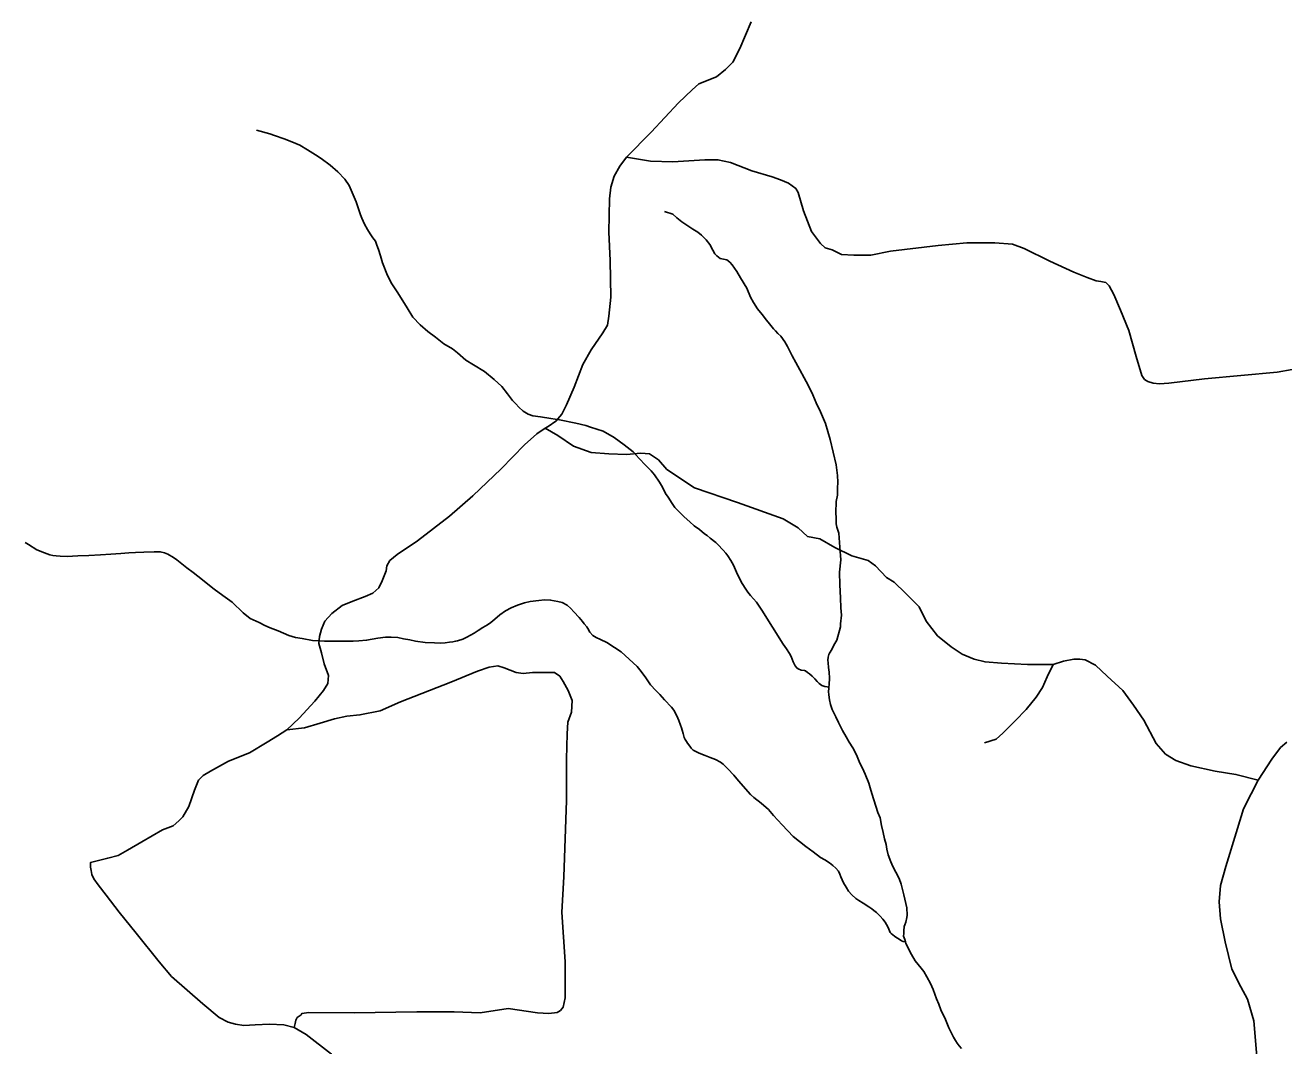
# Model space of a CAD drawing. Extents: x 2220236 to 2384410, y 720751 to 894131.
# Drawn here: x 2295463 to 2300357, y 867783 to 871750 of the extents above; entities that cross this region are included whole.
import ezdxf

# ---------------------------------------------------------------- set-up
doc = ezdxf.new("R2010")
doc.units = 0
doc.layers.add('Default', color=7, linetype='Continuous')

msp = doc.modelspace()

# ---------------------------------------------------------------- linework, layer by layer
at = {"layer": 'Default'}
for points in [[(2297801.1, 871237.6), (2297897, 871334.2), (2298003.6, 871448.6), (2298057, 871499.4), (2298082.4, 871522.3), (2298151, 871550.2), (2298186.5, 871578.2), (2298214.5, 871606.1), (2298242.4, 871659.5), (2298285.6, 871763.7)], [(2296362.6, 871341.9), (2296414.6, 871327.7), (2296432.6, 871321.8), (2296470.1, 871309.3), (2296500.3, 871296.6), (2296530.6, 871284), (2296560.6, 871266.2), (2296592.6, 871246.3), (2296614.6, 871231.6), (2296648.7, 871205.8), (2296678.5, 871180), (2296706.7, 871151.8), (2296722.7, 871127.6), (2296750.5, 871063.9), (2296766.6, 871013.8), (2296772.5, 871000.2), (2296782.7, 870977.6), (2296794.6, 870955.9), (2296804.6, 870939.9), (2296814.7, 870923.9), (2296824.7, 870910.3), (2296830.6, 870895.8), (2296836.6, 870878), (2296844.6, 870853.7), (2296852.7, 870827), (2296872.5, 870777.8), (2296888.6, 870745.7), (2296912.7, 870709.6), (2296948.7, 870652.1), (2296970.6, 870616), (2296998.6, 870585.9), (2297028.7, 870560.1), (2297058.6, 870537.6), (2297090.7, 870511.9), (2297124.7, 870491.9), (2297144.6, 870476.3), (2297176.8, 870448), (2297206.7, 870429.6), (2297248.6, 870404.3), (2297286.6, 870373.8), (2297316.8, 870345.5), (2297338.8, 870317.8), (2297358.6, 870292.2), (2297370.6, 870278), (2297382.7, 870266.1), (2297398.8, 870249.6), (2297418.7, 870238), (2297436.7, 870232.3), (2297466.7, 870227.8), (2297506.7, 870222), (2297540.6, 870216), (2297604.2, 870203), (2297642.8, 870194), (2297660.8, 870188.1), (2297710.7, 870172.1), (2297752.9, 870147.7), (2297791.9, 870119.7), (2297826.8, 870091.5), (2297850.7, 870066.2), (2297874.7, 870040.2), (2297896.9, 870018.1), (2297910.7, 870002.3), (2297928.9, 869974.2), (2297940.7, 869954.3), (2297952.9, 869930.2), (2297962.9, 869915.8), (2297978.9, 869891.8), (2297988.9, 869875.8), (2298008.8, 869856), (2298024.8, 869839.5), (2298046.8, 869820), (2298064.7, 869804.3), (2298084.9, 869789.5), (2298104.8, 869773.9), (2298114.9, 869766.2), (2298126.9, 869755.8), (2298148.8, 869739.5), (2298156.9, 869731.7), (2298176.8, 869709.5), (2298186.9, 869697.7), (2298194.9, 869688.2), (2298206.9, 869669.7), (2298216.8, 869652.1), (2298228.8, 869624), (2298238.9, 869602.2), (2298251, 869579.7), (2298264.9, 869558), (2298272.8, 869546.1), (2298282.9, 869534.1), (2298306.7, 869508.1), (2298326.9, 869476.1), (2298410.9, 869344.1), (2298422.9, 869325.8), (2298434.8, 869307.5), (2298440.9, 869296.1), (2298444.9, 869285.7), (2298448.9, 869276.1)], [(2297485.3, 870183.4), (2297496.3, 870190.5), (2297526.8, 870210.9), (2297549.6, 870238.8), (2297567.4, 870274.4), (2297597.9, 870343), (2297630.9, 870432), (2297663.9, 870487.9), (2297709.6, 870554), (2297727.4, 870584.5), (2297732.5, 870620), (2297740.1, 870693.7), (2297737.6, 870836.1), (2297732.5, 870945.3), (2297735, 871075), (2297740.1, 871120.7), (2297752.8, 871163.9), (2297775.7, 871202), (2297801.1, 871237.6)], [(2297801.1, 871237.6), (2297895.1, 871222.4), (2297981.4, 871219.8), (2298105.9, 871227.5), (2298156.7, 871227.5), (2298204.9, 871217.3), (2298288.7, 871184.3), (2298367.5, 871161.4), (2298400.5, 871148.7), (2298431, 871136), (2298458.9, 871115.6), (2298469.1, 871100.4), (2298489.4, 871029.2), (2298519.9, 870947.9), (2298555.4, 870902.1), (2298573.2, 870884.4), (2298601.1, 870876.7), (2298636.7, 870858.9), (2298685, 870856.4), (2298751, 870856.4), (2298827.2, 870871.6), (2299012.6, 870894.5), (2299124.4, 870904.7), (2299233.6, 870904.7), (2299302.2, 870899.6), (2299347.9, 870881.8), (2299446.9, 870833.5), (2299540.9, 870790.3), (2299591.7, 870770), (2299627.3, 870757.3), (2299645, 870754.7), (2299665.4, 870749.7), (2299678.1, 870736.9), (2299695.8, 870703.9), (2299721.2, 870642.9), (2299754.3, 870564.1), (2299782.2, 870462.5), (2299805.1, 870388.8), (2299815.2, 870373.5), (2299827.9, 870365.9), (2299848.2, 870358.3), (2299873.6, 870355.7), (2299909.2, 870358.3), (2300048.9, 870376.1), (2300330.8, 870401.5), (2300447.6, 870421.8)], [(2297948.9, 871026.3), (2297981, 871016), (2297997, 871002), (2298016.8, 870986.4), (2298059, 870957.7), (2298078.9, 870946.2), (2298093, 870934.5), (2298110.9, 870916.3), (2298124.9, 870898), (2298137, 870876.3), (2298145, 870862), (2298152.9, 870854.2), (2298164.9, 870843.8), (2298178.9, 870840.4), (2298191, 870838.3), (2298202.9, 870829.8), (2298212.2, 870818.8), (2298230.8, 870792.5), (2298244.8, 870768.5), (2298268.9, 870728.3), (2298282.9, 870693.6), (2298295, 870671.9), (2298311, 870648), (2298328.9, 870625.9), (2298345, 870604.3), (2298357, 870590), (2298373, 870570.1), (2298381, 870562.2), (2298389, 870551.9), (2298401, 870541.8), (2298417.1, 870520.2), (2298427, 870501.8), (2298435.1, 870485.8), (2298444.9, 870465.6), (2298459, 870439.9), (2298507, 870351.7), (2298525, 870313.8), (2298539.1, 870282.4), (2298554.9, 870247.8), (2298575, 870201.8), (2298592.9, 870140.1), (2298617, 870041.8), (2298620.9, 870000.2), (2298623, 869974.1), (2298620.9, 869950.2), (2298621, 869924), (2298616.9, 869898.4), (2298615, 869855.5), (2298617, 869836), (2298617, 869822), (2298617, 869812.2), (2298618.9, 869799.8), (2298626.9, 869775.6), (2298630.9, 869721.7), (2298635, 869671.8), (2298628.9, 869624), (2298630.9, 869575.6), (2298633, 869523.9), (2298635, 869485.6), (2298636.9, 869457.6), (2298632.9, 869423.9), (2298633, 869411.5), (2298618.9, 869360.1), (2298607, 869340), (2298599, 869324), (2298591, 869309.7), (2298587.6, 869303.8), (2298584.8, 869293.8), (2298583.7, 869282.4), (2298584.9, 869271.8), (2298586.9, 869253.7), (2298588.8, 869235.8), (2298591, 869212.1), (2298589, 869188.2), (2298587.6, 869177.5)], [(2296480.3, 869011.3), (2296528.6, 869057), (2296589.6, 869123.1), (2296622.6, 869163.8), (2296640.4, 869191.7), (2296642.9, 869222.2), (2296625.1, 869268), (2296615, 869311.2), (2296604.8, 869346.7), (2296607.3, 869374.7), (2296615, 869402.7), (2296627.7, 869433.2), (2296655.6, 869463.7), (2296696.2, 869494.2), (2296736.9, 869511.9), (2296785.1, 869529.7), (2296815.6, 869542.4), (2296838.5, 869562.8), (2296851.2, 869590.7), (2296866.4, 869628.9), (2296868.9, 869649.2), (2296881.6, 869669.5), (2296909.6, 869692.4), (2296988.3, 869745.8), (2297112.8, 869842.3), (2297204.2, 869921.1), (2297313.4, 870025.3), (2297404.9, 870119.4), (2297453.1, 870162.6), (2297485.3, 870183.4)], [(2297485.3, 870183.4), (2297534.4, 870154.9), (2297595.4, 870114.3), (2297663.9, 870088.9), (2297732.5, 870083.8), (2297801.1, 870081.2), (2297857, 870086.3), (2297890, 870083.8), (2297925.5, 870060.9), (2297958.6, 870022.8), (2298065.2, 869951.6), (2298232.9, 869895.7), (2298410.7, 869832.2), (2298469.1, 869796.6), (2298504.6, 869763.5), (2298552.9, 869753.4), (2298611.3, 869720.3), (2298677.3, 869687.3), (2298740.8, 869669.5), (2298768.8, 869649.2), (2298812, 869603.4), (2298842.4, 869585.6), (2298885.6, 869542.4), (2298939, 869489.1), (2298966.9, 869433.2), (2299010.1, 869377.2), (2299063.4, 869334), (2299106.6, 869306.1), (2299152.3, 869285.7), (2299195.5, 869275.6), (2299259, 869270.5), (2299360.6, 869265.4), (2299426.6, 869265.4), (2299459.6, 869265.4)], [(2295463.3, 869740.2), (2295476.2, 869731.8), (2295508.1, 869711.7), (2295537.8, 869699.1), (2295558.9, 869691.7), (2295570.2, 869689.6), (2295584.3, 869687.8), (2295599, 869686), (2295626.2, 869685.3), (2295668.1, 869687.8), (2295710.3, 869689.5), (2295756.2, 869691.4), (2295796.1, 869694.1), (2295835, 869696.5), (2295866.3, 869699.3), (2295892.1, 869700.4), (2295924.2, 869701.7), (2295964.2, 869703.4), (2295978.4, 869703.9), (2295988.2, 869703.5), (2296005.6, 869699.2), (2296018.2, 869694), (2296040.3, 869681.9), (2296052.3, 869671.8), (2296092.4, 869641.4), (2296116.3, 869623.4), (2296134.3, 869609.3), (2296198.3, 869557.9), (2296232.3, 869533.9), (2296268.4, 869507.3), (2296310.3, 869465.6), (2296338.4, 869443.8), (2296372.5, 869428), (2296394.5, 869417.5), (2296416.3, 869407.6), (2296446.4, 869395.8), (2296488.4, 869377.7), (2296514.5, 869369.8), (2296540.5, 869365.8), (2296580.4, 869359.3), (2296626.5, 869355.6), (2296696.3, 869355.8), (2296738.3, 869356), (2296760.5, 869357.7), (2296790.4, 869359.7), (2296834.5, 869367.3), (2296864.5, 869371.9), (2296886.6, 869371.8), (2296912.3, 869369.7), (2296934.4, 869365.6), (2296959.2, 869361), (2296980.4, 869356.1), (2297018.5, 869351), (2297054.5, 869350.1), (2297077.6, 869348.7), (2297096, 869349.4), (2297112.5, 869351.7), (2297126.6, 869353.9), (2297136.5, 869355.9), (2297144.6, 869357.8), (2297164.6, 869363.6), (2297180.5, 869371.7), (2297208.6, 869387.6), (2297224.6, 869398.1), (2297242.6, 869409.4), (2297260.5, 869420), (2297273.6, 869428.7), (2297288.7, 869441.7), (2297308.6, 869458.2), (2297330.6, 869473.9), (2297352.7, 869485.4), (2297376.9, 869496.2), (2297404.7, 869505.5), (2297426.7, 869509.8), (2297460.6, 869513.6), (2297482.7, 869516.1), (2297505.9, 869515.5), (2297534.6, 869510.1), (2297550.7, 869505.9), (2297570.9, 869495.9), (2297584.7, 869483.5), (2297596.6, 869470), (2297616.7, 869447.8), (2297630.6, 869432), (2297636.7, 869424), (2297646.6, 869412.2), (2297651.3, 869405.8), (2297658.9, 869390.5), (2297670.6, 869377.8), (2297682.8, 869370.1), (2297699.9, 869362.6), (2297724.4, 869350.6), (2297754.7, 869332), (2297779.9, 869314.2), (2297811.2, 869286.7), (2297842.8, 869257.8), (2297858.8, 869237.8)], [(2296480.3, 869011.3), (2296548.9, 869018.9), (2296609.9, 869036.7), (2296665.8, 869054.5), (2296714, 869064.6), (2296764.8, 869069.7), (2296843.6, 869085), (2296922.3, 869120.6), (2297117.9, 869196.8), (2297222, 869240), (2297267.7, 869255.3), (2297300.7, 869260.3), (2297326.1, 869252.7), (2297371.8, 869234.9), (2297399.8, 869229.8), (2297435.3, 869234.9), (2297465.8, 869234.9), (2297509, 869234.9), (2297521.7, 869234.9), (2297542, 869219.7), (2297554.7, 869199.3), (2297575, 869163.8), (2297590.3, 869125.6), (2297587.7, 869079.9), (2297572.5, 869041.8), (2297570, 868996), (2297567.4, 868896.9), (2297567.4, 868736.8), (2297557.3, 868439.4), (2297549.6, 868302.2), (2297562.3, 868109), (2297562.3, 868020.1), (2297562.3, 867969.3), (2297554.7, 867933.7), (2297544.6, 867921), (2297531.9, 867913.3), (2297498.8, 867908.3), (2297455.7, 867910.8), (2297341.4, 867928.6), (2297232.2, 867910.8), (2297130.6, 867915.9), (2296985.8, 867915.9), (2296742, 867910.8), (2296566.7, 867913.3), (2296538.8, 867908.3), (2296536.2, 867903.2), (2296521, 867893), (2296515.9, 867882.8), (2296513.4, 867870.1), (2296509.6, 867854.9)], [(2298448.9, 869276.1), (2298452.8, 869268), (2298456.8, 869260), (2298463.1, 869252), (2298469.1, 869248.1), (2298480.8, 869243.7), (2298492.9, 869241.6), (2298496.8, 869240.2), (2298505.2, 869234.7), (2298513.1, 869228.7), (2298522.8, 869219.9), (2298532.9, 869209.7), (2298542.9, 869199.5), (2298550.8, 869191.6), (2298560.9, 869183.8), (2298572.5, 869179.3), (2298581, 869178), (2298587.6, 869177.5)], [(2299192.9, 868960.4), (2299238.7, 868975.7), (2299264.1, 868998.6), (2299312.3, 869046.8), (2299355.5, 869090.1), (2299393.6, 869138.3), (2299419, 869176.5), (2299436.8, 869217.1), (2299459.6, 869265.4)], [(2299459.6, 869265.4), (2299500.3, 869278.1), (2299540.9, 869285.7), (2299563.8, 869285.7), (2299584.1, 869283.2), (2299624.7, 869262.9), (2299670.4, 869219.7), (2299731.4, 869163.8), (2299772, 869107.8), (2299812.7, 869049.4), (2299860.9, 868957.9), (2299896.5, 868917.2), (2299937.1, 868891.8), (2299995.5, 868871.5), (2300089.5, 868851.2), (2300170.8, 868838.4), (2300257.2, 868815.6)], [(2297858.8, 869237.8), (2297876.6, 869214), (2297894.8, 869185.9), (2297914.7, 869163.9), (2297930.7, 869148.2), (2297948.8, 869127.5), (2297976.7, 869099.8), (2297984.6, 869087.9), (2297997.4, 869065.5), (2298004.7, 869047.7), (2298010.8, 869030), (2298015.3, 869018.6), (2298017.4, 869010.5), (2298021.4, 868996.6), (2298022.8, 868991.9), (2298024.8, 868982.1), (2298028.7, 868974.1), (2298034.7, 868966.1), (2298038.7, 868959.7), (2298046.8, 868947.6), (2298052.7, 868939.7), (2298060.6, 868932.6), (2298068.8, 868928.1), (2298083.5, 868920.5), (2298106.7, 868911.7), (2298126.9, 868903.3), (2298146.8, 868895.9), (2298166.8, 868885.3), (2298176.7, 868877.5), (2298194.7, 868859.5), (2298218.9, 868835.8), (2298236.8, 868813.6), (2298282.8, 868759.6), (2298296.7, 868747.8), (2298324.8, 868726.1), (2298352.8, 868701.7), (2298372.8, 868677.9), (2298406.7, 868641.7), (2298448.7, 868597.4), (2298498.8, 868557.6), (2298526.8, 868537.3), (2298554.9, 868515.7), (2298572.8, 868505.6), (2298590.8, 868494.2), (2298603.9, 868483.9), (2298614.9, 868473.7), (2298624.8, 868461.9), (2298630.9, 868449.8), (2298634.9, 868440.1), (2298639.7, 868428.7), (2298645.4, 868416.8), (2298654.7, 868399.9), (2298664.8, 868383.9), (2298676.8, 868369.6), (2298693, 868355.5), (2298704.9, 868347.8), (2298721.1, 868337.8), (2298742.9, 868323.9), (2298754.8, 868315.4), (2298763.3, 868309.1), (2298773, 868301.3), (2298778.8, 868296.6), (2298787.6, 868287.1), (2298797.3, 868275.3), (2298807, 868263.3), (2298812.5, 868254.5), (2298816.7, 868245.7), (2298820.9, 868236.1), (2298823.4, 868229.6), (2298826.8, 868223.9), (2298830.8, 868220.1), (2298843, 868209.8), (2298848.9, 868206), (2298860.9, 868197.5), (2298871, 868191.3), (2298877.2, 868189.2), (2298885.3, 868187.9)], [(2298587.6, 869177.5), (2298587.6, 869171.7), (2298586.9, 869160.3), (2298587.6, 869147.9), (2298590.9, 869127.6), (2298594.8, 869109.6), (2298601.4, 869091), (2298615, 869062.2), (2298624.9, 869039.6), (2298641, 869008.2), (2298655, 868984.2), (2298667, 868964.1), (2298680.9, 868941.6), (2298694.9, 868913.6), (2298709, 868882.2), (2298718.8, 868861.9), (2298728.9, 868839.6), (2298743, 868803.9), (2298748.9, 868786.2), (2298754.9, 868763.4), (2298778.9, 868689.7), (2298786.9, 868669.5), (2298793, 868639.5), (2298798.9, 868611.7), (2298804.9, 868587.4), (2298811, 868565.4), (2298812.9, 868547.5), (2298818.8, 868525.5), (2298829, 868498.1), (2298836.9, 868479.6), (2298848.8, 868457.9), (2298861, 868433.8), (2298868.9, 868411.9), (2298878.9, 868369.7), (2298890.9, 868319.4), (2298892.7, 868291.4), (2298890.9, 868281.6), (2298886.8, 868263.4), (2298882.8, 868253.4), (2298881.3, 868247.6), (2298878.8, 868229.5), (2298878.8, 868219.4), (2298878.4, 868209.6), (2298883, 868196), (2298885.3, 868187.9)], [(2296509.6, 867854.9), (2296468.9, 867865), (2296413, 867867.6), (2296357.2, 867865), (2296314, 867862.5), (2296281, 867867.6), (2296253, 867875.2), (2296217.5, 867893), (2296154, 867946.4), (2296032.1, 868053.1), (2295983.8, 868109), (2295894.9, 868220.9), (2295828.9, 868302.2), (2295778.1, 868368.3), (2295747.6, 868408.9), (2295729.8, 868431.8), (2295722.2, 868449.6), (2295719.7, 868464.8), (2295717.1, 868477.6), (2295717.1, 868495.3), (2295784.4, 868513.1), (2295825.1, 868523.3), (2295860.6, 868543.6), (2295916.5, 868576.7), (2295997.8, 868622.4), (2296038.4, 868637.7), (2296061.3, 868658), (2296076.5, 868673.2), (2296099.4, 868713.9), (2296122.2, 868777.4), (2296137.5, 868815.6), (2296155.2, 868833.4), (2296183.2, 868851.2), (2296254.3, 868889.3), (2296335.6, 868922.3), (2296404.2, 868963), (2296444.8, 868988.4), (2296480.3, 869011.3)], [(2300257.2, 868815.6), (2300310.5, 868896.9), (2300343.5, 868942.6), (2300368.9, 868963)], [(2300248.3, 867394.9), (2300255.9, 867532.1), (2300258.4, 867661.7), (2300248.3, 867788.8), (2300240.6, 867880.3), (2300215.2, 867964.2), (2300189.8, 868012.5), (2300154.3, 868081.1), (2300128.9, 868187.8), (2300111.1, 868276.8), (2300106, 868342.8), (2300111.1, 868406.4), (2300131.4, 868480.1), (2300177.1, 868627.5), (2300200, 868703.7), (2300229.2, 868762.2), (2300257.2, 868815.6)], [(2298885.3, 868187.9), (2298887, 868181.4), (2298890.9, 868174.1), (2298898.9, 868158.1), (2298909, 868137.9), (2298923, 868113.8), (2298946.9, 868085.4), (2298956.9, 868071.8), (2298968.9, 868051.7), (2298982.8, 868026), (2298993, 868001.8), (2299006.9, 867965.6), (2299014.9, 867945.3), (2299022.8, 867923.4), (2299041, 867885.8), (2299049, 867865.5), (2299054.9, 867853.3), (2299073, 867817.2), (2299079.7, 867803.5), (2299086.9, 867794), (2299095, 867783.7), (2299103, 867773.3)], [(2297194.1, 867034), (2297162.3, 867072.1), (2297121.7, 867122.9), (2297093.7, 867176.3), (2297068.3, 867232.2), (2297045.5, 867303.4), (2297012.5, 867372), (2296946.4, 867463.5), (2296860.1, 867557.5), (2296758.5, 867656.6), (2296654.3, 867750.7), (2296555.3, 867826.9), (2296509.6, 867854.9)]]:
    msp.add_lwpolyline(points, dxfattribs=at)

doc.saveas('drawing.dxf')
